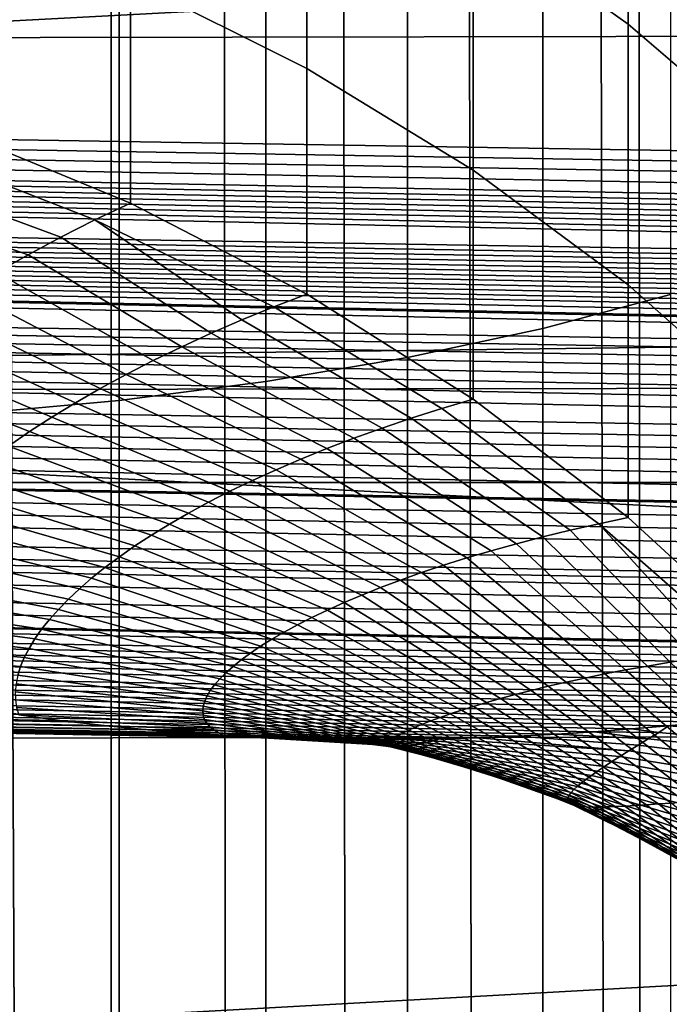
# Model space of a CAD drawing. Header units: metres. Extents: x -23 to 242, y -40 to 23.
# Tile 228 of 450: x 72.347 to 72.931, y -7.594 to -6.707. Entities that reach past the tile are written whole.
import ezdxf

# ---------------------------------------------------------------- set-up
doc = ezdxf.new("R2010")
doc.units = ezdxf.units.M
doc.layers.add('solid_10171013', color=7, linetype='CONTINUOUS')

msp = doc.modelspace()

# ---------------------------------------------------------------- linework, layer by layer
at = {"layer": 'solid_10171013'}
for points in [[(72.902733, -4.62242, 119.116966), (72.916924, -28.585091, 175.620621), (73.053871, -28.41328, 175.693542), (72.987495, -4.507337, 119.146683)], [(72.902733, -4.62242, 119.116966), (72.865189, -4.674739, 119.103317), (72.916924, -28.585091, 175.620621)], [(72.748192, -4.843482, 119.05864), (72.786224, -28.759106, 175.546753), (72.916924, -28.585091, 175.620621), (72.865189, -4.674739, 119.103317)], [(72.636414, -5.013496, 119.012497), (72.661652, -28.935356, 175.471939), (72.786224, -28.759106, 175.546753), (72.748192, -4.843482, 119.05864)], [(72.529884, -5.184659, 118.965027), (72.543312, -29.113569, 175.396301), (72.661652, -28.935356, 175.471939), (72.636414, -5.013496, 119.012497)], [(72.428658, -5.356761, 118.916313), (72.43129, -29.29351, 175.319916), (72.543312, -29.113569, 175.396301), (72.529884, -5.184659, 118.965027)], [(72.428658, -5.356761, 118.916313), (72.332764, -5.529592, 118.866302), (72.43129, -29.29351, 175.319916)], [(72.242271, -5.702827, 118.815033), (72.325623, -29.474974, 175.242889), (72.43129, -29.29351, 175.319916), (72.332764, -5.529592, 118.866302)], [(79.305382, -7.471393, 77.894066), (61.950001, -6.585158, 77.562286), (61.950001, -5.586513, 77.244003), (79.329102, -6.489503, 77.529266)], [(76.003716, -6.5142, 80.529427), (76.01281, -6.060175, 80.368004), (64.862846, -6.165939, 79.37455), (64.862846, -7.104184, 79.711151)], [(73.676163, -6.108139, 279.105164), (69.692482, -6.108152, 278.390656), (69.708702, -7.124225, 278.281372), (73.692307, -7.124111, 278.995392)], [(72.817146, -6.14414, 113.30217), (72.932106, -6.117289, 113.228737), (72.932106, -6.954785, 112.898262), (72.817146, -6.985312, 112.970238)], [(72.695435, -6.16722, 113.365288), (72.817146, -6.14414, 113.30217), (72.817146, -6.985312, 112.970238), (72.695435, -7.011552, 113.032112)], [(72.568024, -6.186331, 113.417549), (72.695435, -6.16722, 113.365288), (72.695435, -7.011552, 113.032112), (72.568024, -7.03328, 113.083336)], [(72.436012, -6.201309, 113.458504), (72.568024, -6.186331, 113.417549), (72.568024, -7.03328, 113.083336), (72.436012, -7.050308, 113.123489)], [(72.300522, -6.212025, 113.487808), (72.436012, -6.201309, 113.458504), (72.436012, -7.050308, 113.123489), (72.300522, -7.062491, 113.152214)], [(72.893929, -6.711532, 101.905853), (72.893929, -6.453124, 102.279503), (72.754463, -6.358005, 102.209213), (72.754463, -6.612195, 101.841667)], [(71.328163, -6.725116, 251.461563), (71.351379, -6.405336, 251.329834), (74.114647, -6.400416, 251.900055), (74.091881, -6.720509, 252.029938)], [(74.807503, -6.425403, 94.315758), (74.807503, -6.855207, 95.328316), (60.5, -6.625322, 95.425896)], [(72.604774, -6.751234, 101.407539), (72.604774, -6.523973, 101.784653), (72.446114, -6.447603, 101.735306), (72.446114, -6.671922, 101.363075)], [(73.022011, -6.821152, 101.976692), (73.022011, -6.55809, 102.357071), (72.893929, -6.453124, 102.279503), (72.893929, -6.711532, 101.905853)], [(76.115143, -6.712284, 80.619919), (76.003716, -6.5142, 80.529427), (64.862846, -7.104184, 79.711151), (75.994591, -6.963645, 80.703056)], [(72.754463, -6.842855, 101.458908), (72.754463, -6.612195, 101.841667), (72.604774, -6.523973, 101.784653), (72.604774, -6.751234, 101.407539)], [(79.281624, -8.432868, 78.309639), (61.950001, -7.566603, 77.932579), (61.950001, -6.585158, 77.562286), (79.305382, -7.471393, 77.894066)], [(72.279816, -6.605581, 101.325874), (72.279816, -6.803934, 100.94455), (72.446114, -6.872476, 100.977516), (72.446114, -6.671922, 101.363075)], [(72.893929, -6.946019, 101.516754), (72.893929, -6.711532, 101.905853), (72.754463, -6.612195, 101.841667), (72.754463, -6.842855, 101.458908)], [(74.654144, -6.941367, 95.548729), (60.5, -6.710696, 95.637291), (60.5, -6.625322, 95.425896), (74.672722, -6.936352, 95.534805)], [(74.690208, -6.931258, 95.520821), (74.672722, -6.936352, 95.534805), (60.5, -6.625322, 95.425896)], [(74.706543, -6.926085, 95.506775), (74.690208, -6.931258, 95.520821), (60.5, -6.625322, 95.425896)], [(74.721748, -6.920827, 95.492653), (74.706543, -6.926085, 95.506775), (60.5, -6.625322, 95.425896)], [(74.735802, -6.915486, 95.478477), (74.721748, -6.920827, 95.492653), (60.5, -6.625322, 95.425896)], [(74.748642, -6.910081, 95.464279), (74.735802, -6.915486, 95.478477), (60.5, -6.625322, 95.425896)], [(74.760208, -6.904608, 95.450073), (74.748642, -6.910081, 95.464279), (60.5, -6.625322, 95.425896)], [(74.770554, -6.899058, 95.435822), (74.760208, -6.904608, 95.450073), (60.5, -6.625322, 95.425896)], [(74.787354, -6.887905, 95.407639), (74.770554, -6.899058, 95.435822), (60.5, -6.625322, 95.425896)], [(74.798866, -6.876718, 95.379967), (74.787354, -6.887905, 95.407639), (60.5, -6.625322, 95.425896)], [(74.805588, -6.865812, 95.353523), (74.798866, -6.876718, 95.379967), (60.5, -6.625322, 95.425896)], [(74.807503, -6.855207, 95.328316), (74.805588, -6.865812, 95.353523), (60.5, -6.625322, 95.425896)], [(72.446114, -6.671922, 101.363075), (72.446114, -6.872476, 100.977516), (72.604774, -6.954419, 101.01693), (72.604774, -6.751234, 101.407539)], [(74.275642, -7.016724, 95.775269), (60.5, -6.788481, 95.850998), (60.5, -6.710696, 95.637291), (74.303185, -7.009531, 95.752998)], [(74.325356, -7.004094, 95.736252), (74.303185, -7.009531, 95.752998), (60.5, -6.710696, 95.637291)], [(74.33033, -7.002932, 95.732674), (74.325356, -7.004094, 95.736252), (60.5, -6.710696, 95.637291)], [(74.35717, -6.997088, 95.714706), (74.33033, -7.002932, 95.732674), (60.5, -6.710696, 95.637291)], [(74.383698, -6.992006, 95.699036), (74.35717, -6.997088, 95.714706), (60.5, -6.710696, 95.637291)], [(74.409897, -6.987688, 95.685631), (74.383698, -6.992006, 95.699036), (60.5, -6.710696, 95.637291)], [(74.439095, -6.98333, 95.672043), (74.409897, -6.987688, 95.685631), (60.5, -6.710696, 95.637291)], [(74.467232, -6.978914, 95.65844), (74.439095, -6.98333, 95.672043), (60.5, -6.710696, 95.637291)], [(74.494308, -6.97444, 95.644821), (74.467232, -6.978914, 95.65844), (60.5, -6.710696, 95.637291)], [(74.520317, -6.96991, 95.631187), (74.494308, -6.97444, 95.644821), (60.5, -6.710696, 95.637291)], [(74.545265, -6.965322, 95.617546), (74.520317, -6.96991, 95.631187), (60.5, -6.710696, 95.637291)], [(74.569153, -6.960671, 95.603874), (74.545265, -6.965322, 95.617546), (60.5, -6.710696, 95.637291)], [(74.591995, -6.95595, 95.590157), (74.569153, -6.960671, 95.603874), (60.5, -6.710696, 95.637291)], [(74.613785, -6.951163, 95.576401), (74.591995, -6.95595, 95.590157), (60.5, -6.710696, 95.637291)], [(74.634506, -6.946305, 95.562599), (74.613785, -6.951163, 95.576401), (60.5, -6.710696, 95.637291)], [(74.654144, -6.941367, 95.548729), (74.634506, -6.946305, 95.562599), (60.5, -6.710696, 95.637291)], [(73.022011, -7.059863, 101.580582), (73.022011, -6.821152, 101.976692), (72.893929, -6.711532, 101.905853), (72.893929, -6.946019, 101.516754)], [(71.303764, -7.041927, 251.599991), (71.328163, -6.725116, 251.461563), (74.091881, -6.720509, 252.029938), (74.067947, -7.037704, 252.166504)], [(72.604774, -6.751234, 101.407539), (72.604774, -6.954419, 101.01693), (72.754456, -7.049078, 101.062454), (72.754463, -6.842855, 101.458908)], [(74.035774, -7.090316, 96.016678), (60.5, -6.858678, 96.067032), (60.5, -6.788481, 95.850998), (74.06636, -7.080494, 95.982697)], [(74.099777, -7.069784, 95.946335), (74.06636, -7.080494, 95.982697), (60.5, -6.788481, 95.850998)], [(74.13063, -7.059976, 95.913628), (74.099777, -7.069784, 95.946335), (60.5, -6.788481, 95.850998)], [(74.16082, -7.050505, 95.882561), (74.13063, -7.059976, 95.913628), (60.5, -6.788481, 95.850998)], [(74.190323, -7.041402, 95.853142), (74.16082, -7.050505, 95.882561), (60.5, -6.788481, 95.850998)], [(74.219299, -7.032721, 95.825455), (74.190323, -7.041402, 95.853142), (60.5, -6.788481, 95.850998)], [(74.247696, -7.024466, 95.799431), (74.219299, -7.032721, 95.825455), (60.5, -6.788481, 95.850998)], [(74.275642, -7.016724, 95.775269), (74.247696, -7.024466, 95.799431), (60.5, -6.788481, 95.850998)], [(72.414268, -6.887712, 100.907082), (72.446114, -6.872476, 100.977516), (72.279816, -6.803934, 100.94455), (72.247421, -6.822527, 100.874893)], [(72.38356, -6.903255, 100.835342), (72.414268, -6.887712, 100.907082), (72.247421, -6.822527, 100.874893), (72.216209, -6.841412, 100.803986)], [(72.354012, -6.919078, 100.76236), (72.38356, -6.903255, 100.835342), (72.216209, -6.841412, 100.803986), (72.186203, -6.860563, 100.731873)], [(72.754463, -6.842855, 101.458908), (72.754456, -7.049078, 101.062454), (72.893929, -7.155663, 101.113716), (72.893929, -6.946019, 101.516754)], [(73.826469, -7.156158, 96.263596), (60.5, -6.921353, 96.285652), (60.5, -6.858678, 96.067032), (73.860344, -7.145813, 96.22226)], [(73.8974, -7.134326, 96.177582), (73.860344, -7.145813, 96.22226), (60.5, -6.858678, 96.067032)], [(73.933411, -7.123012, 96.134743), (73.8974, -7.134326, 96.177582), (60.5, -6.858678, 96.067032)], [(73.968437, -7.111894, 96.093681), (73.933411, -7.123012, 96.134743), (60.5, -6.858678, 96.067032)], [(74.002571, -7.100983, 96.054321), (73.968437, -7.111894, 96.093681), (60.5, -6.858678, 96.067032)], [(74.035774, -7.090316, 96.016678), (74.002571, -7.100983, 96.054321), (60.5, -6.858678, 96.067032)], [(72.325638, -6.93515, 100.688194), (72.354012, -6.919078, 100.76236), (72.186203, -6.860563, 100.731873), (72.157417, -6.879948, 100.658623)], [(72.575119, -6.965868, 100.948593), (72.604774, -6.954419, 101.01693), (72.446114, -6.872476, 100.977516), (72.414268, -6.887712, 100.907082)], [(72.518837, -6.989593, 100.808281), (72.546471, -6.977601, 100.879028), (72.414268, -6.887712, 100.907082), (72.38356, -6.903255, 100.835342)], [(72.546471, -6.977601, 100.879028), (72.575119, -6.965868, 100.948593), (72.414268, -6.887712, 100.907082)], [(72.492249, -7.001818, 100.736412), (72.518837, -6.989593, 100.808281), (72.38356, -6.903255, 100.835342), (72.354012, -6.919078, 100.76236)], [(73.658127, -7.204872, 96.475121), (60.5, -6.97644, 96.506599), (60.5, -6.921353, 96.285652), (73.701012, -7.192932, 96.420341)], [(73.742622, -7.181027, 96.367752), (73.701012, -7.192932, 96.420341), (60.5, -6.921353, 96.285652)], [(73.783005, -7.169191, 96.317284), (73.742622, -7.181027, 96.367752), (60.5, -6.921353, 96.285652)], [(73.822258, -7.157435, 96.268776), (73.783005, -7.169191, 96.317284), (60.5, -6.921353, 96.285652)], [(73.826469, -7.156158, 96.263596), (73.822258, -7.157435, 96.268776), (60.5, -6.921353, 96.285652)], [(72.466721, -7.014244, 100.663475), (72.492249, -7.001818, 100.736412), (72.354012, -6.919078, 100.76236), (72.325638, -6.93515, 100.688194)], [(72.442261, -7.026835, 100.589508), (72.466721, -7.014244, 100.663475), (72.325638, -6.93515, 100.688194), (72.29847, -6.951433, 100.6129)], [(72.893929, -6.946019, 101.516754), (72.893929, -7.155663, 101.113716), (73.022011, -7.273283, 101.170288), (73.022011, -7.059863, 101.580582)], [(72.418884, -7.039557, 100.514565), (72.442261, -7.026835, 100.589508), (72.29847, -6.951433, 100.6129), (72.272514, -6.967884, 100.536522)], [(72.726181, -7.057478, 100.993416), (72.754456, -7.049078, 101.062454), (72.604774, -6.954419, 101.01693), (72.575119, -6.965868, 100.948593)], [(72.817146, -6.985312, 112.970238), (72.932106, -6.954785, 112.898262), (72.932106, -7.774512, 112.525887), (72.817146, -7.808638, 112.59623)], [(75.985504, -7.408175, 80.888779), (75.994591, -6.963645, 80.703056), (64.862846, -7.104184, 79.711151), (64.862846, -8.023236, 80.097092)], [(72.698845, -7.066142, 100.923126), (72.726181, -7.057478, 100.993416), (72.575119, -6.965868, 100.948593), (72.546471, -6.977601, 100.879028)], [(72.396606, -7.052386, 100.438698), (72.418884, -7.039557, 100.514565), (72.272514, -6.967884, 100.536522), (72.24778, -6.984465, 100.459114)], [(73.472977, -7.252173, 96.717911), (60.5, -7.023737, 96.72905), (60.5, -6.97644, 96.506599), (73.521416, -7.240497, 96.653412)], [(73.568375, -7.228699, 96.591568), (73.521416, -7.240497, 96.653412), (60.5, -6.97644, 96.506599)], [(73.593643, -7.222153, 96.558533), (73.568375, -7.228699, 96.591568), (60.5, -6.97644, 96.506599)], [(73.613953, -7.216798, 96.53212), (73.593643, -7.222153, 96.558533), (60.5, -6.97644, 96.506599)], [(73.658127, -7.204872, 96.475121), (73.613953, -7.216798, 96.53212), (60.5, -6.97644, 96.506599)], [(72.37542, -7.065304, 100.361946), (72.396606, -7.052386, 100.438698), (72.24778, -6.984465, 100.459114), (72.224266, -7.001151, 100.380737)], [(72.672478, -7.075049, 100.851654), (72.698845, -7.066142, 100.923126), (72.546471, -6.977601, 100.879028), (72.518837, -6.989593, 100.808281)], [(72.64711, -7.084175, 100.779053), (72.672478, -7.075049, 100.851654), (72.518837, -6.989593, 100.808281), (72.492249, -7.001818, 100.736412)], [(72.695435, -7.011552, 113.032112), (72.817146, -6.985312, 112.970238), (72.817146, -7.808638, 112.59623), (72.695435, -7.83797, 112.656693)], [(72.355331, -7.078286, 100.284348), (72.37542, -7.065304, 100.361946), (72.224266, -7.001151, 100.380737), (72.201996, -7.01792, 100.30143)], [(72.622749, -7.093489, 100.705368), (72.64711, -7.084175, 100.779053), (72.492249, -7.001818, 100.736412), (72.466721, -7.014244, 100.663475)], [(72.568024, -7.03328, 113.083336), (72.695435, -7.011552, 113.032112), (72.695435, -7.83797, 112.656693), (72.568024, -7.862259, 112.706757)], [(72.336334, -7.091306, 100.20594), (72.355331, -7.078286, 100.284348), (72.201996, -7.01792, 100.30143), (72.180946, -7.034743, 100.221237)], [(72.599411, -7.102957, 100.630653), (72.622749, -7.093489, 100.705368), (72.466721, -7.014244, 100.663475), (72.442261, -7.026835, 100.589508)], [(73.318336, -7.285837, 96.928268), (60.5, -7.063217, 96.953026), (60.5, -7.023737, 96.72905), (73.345131, -7.280411, 96.891319)], [(73.366356, -7.275987, 96.86219), (73.345131, -7.280411, 96.891319), (60.5, -7.023737, 96.72905)], [(73.371506, -7.274897, 96.855133), (73.366356, -7.275987, 96.86219), (60.5, -7.023737, 96.72905)], [(73.423012, -7.263663, 96.785126), (73.371506, -7.274897, 96.855133), (60.5, -7.023737, 96.72905)], [(73.472977, -7.252173, 96.717911), (73.423012, -7.263663, 96.785126), (60.5, -7.023737, 96.72905)], [(72.577103, -7.112545, 100.554962), (72.599411, -7.102957, 100.630653), (72.442261, -7.026835, 100.589508), (72.418884, -7.039557, 100.514565)], [(71.278198, -7.355595, 251.745087), (71.303764, -7.041927, 251.599991), (74.067947, -7.037704, 252.166504), (74.042839, -7.351829, 252.309723)], [(72.436012, -7.050308, 113.123489), (72.568024, -7.03328, 113.083336), (72.568024, -7.862259, 112.706757), (72.436012, -7.881294, 112.745995)], [(72.55584, -7.122235, 100.47834), (72.577103, -7.112545, 100.554962), (72.418884, -7.039557, 100.514565), (72.396606, -7.052386, 100.438698)], [(72.300522, -7.062491, 113.152214), (72.436012, -7.050308, 113.123489), (72.436012, -7.881294, 112.745995), (72.300522, -7.894913, 112.774071)], [(72.535629, -7.132007, 100.400826), (72.55584, -7.122235, 100.47834), (72.396606, -7.052386, 100.438698), (72.37542, -7.065304, 100.361946)], [(72.867416, -7.161213, 101.043968), (72.893929, -7.155663, 101.113716), (72.754456, -7.049078, 101.062454), (72.726181, -7.057478, 100.993416)], [(73.145515, -7.316435, 97.171654), (60.5, -7.094908, 97.17852), (60.5, -7.063217, 96.953026), (73.17807, -7.311274, 97.125137)], [(73.207008, -7.306442, 97.084023), (73.17807, -7.311274, 97.125137), (60.5, -7.063217, 96.953026)], [(73.235504, -7.301466, 97.043762), (73.207008, -7.306442, 97.084023), (60.5, -7.063217, 96.953026)], [(73.263542, -7.296368, 97.004425), (73.235504, -7.301466, 97.043762), (60.5, -7.063217, 96.953026)], [(73.291153, -7.291157, 96.96595), (73.263542, -7.296368, 97.004425), (60.5, -7.063217, 96.953026)], [(73.318336, -7.285837, 96.928268), (73.291153, -7.291157, 96.96595), (60.5, -7.063217, 96.953026)], [(72.841797, -7.166992, 100.972977), (72.867416, -7.161213, 101.043968), (72.726181, -7.057478, 100.993416), (72.698845, -7.066142, 100.923126)], [(72.516457, -7.141838, 100.322472), (72.535629, -7.132007, 100.400826), (72.37542, -7.065304, 100.361946), (72.355331, -7.078286, 100.284348)], [(72.817093, -7.172981, 100.900803), (72.841797, -7.166992, 100.972977), (72.698845, -7.066142, 100.923126), (72.672478, -7.075049, 100.851654)], [(72.498337, -7.1517, 100.243309), (72.516457, -7.141838, 100.322472), (72.355331, -7.078286, 100.284348), (72.336334, -7.091306, 100.20594)], [(72.793335, -7.179159, 100.827507), (72.817093, -7.172981, 100.900803), (72.672478, -7.075049, 100.851654), (72.64711, -7.084175, 100.779053)], [(72.481247, -7.161566, 100.163376), (72.498337, -7.1517, 100.243309), (72.336334, -7.091306, 100.20594), (72.31842, -7.104334, 100.126762)], [(72.770531, -7.185496, 100.753136), (72.793335, -7.179159, 100.827507), (72.64711, -7.084175, 100.779053), (72.622749, -7.093489, 100.705368)], [(72.994949, -7.336465, 97.391449), (60.5, -7.118693, 97.404701), (60.5, -7.094908, 97.17852), (73.026634, -7.332798, 97.344604)], [(73.057854, -7.32889, 97.298721), (73.026634, -7.332798, 97.344604), (60.5, -7.094908, 97.17852)], [(73.088615, -7.32476, 97.253799), (73.057854, -7.32889, 97.298721), (60.5, -7.094908, 97.17852)], [(73.118889, -7.32044, 97.209946), (73.088615, -7.32476, 97.253799), (60.5, -7.094908, 97.17852)], [(73.145515, -7.316435, 97.171654), (73.118889, -7.32044, 97.209946), (60.5, -7.094908, 97.17852)], [(72.748688, -7.191962, 100.67775), (72.770531, -7.185496, 100.753136), (72.622749, -7.093489, 100.705368), (72.599411, -7.102957, 100.630653)], [(72.465195, -7.171414, 100.082703), (72.481247, -7.161566, 100.163376), (72.31842, -7.104334, 100.126762), (72.30159, -7.117344, 100.046852)], [(72.727837, -7.198526, 100.601402), (72.748688, -7.191962, 100.67775), (72.599411, -7.102957, 100.630653), (72.577103, -7.112545, 100.554962)], [(72.45018, -7.181227, 100.001343), (72.465195, -7.171414, 100.082703), (72.30159, -7.117344, 100.046852), (72.285843, -7.130321, 99.966248)], [(72.707962, -7.205172, 100.524124), (72.727837, -7.198526, 100.601402), (72.577103, -7.112545, 100.554962), (72.55584, -7.122235, 100.47834)], [(72.829315, -7.350609, 97.642677), (60.5, -7.134545, 97.631577), (60.5, -7.118693, 97.404701), (72.863411, -7.348421, 97.590157)], [(72.897034, -7.345886, 97.538742), (72.863411, -7.348421, 97.590157), (60.5, -7.118693, 97.404701)], [(72.930161, -7.343027, 97.488426), (72.897034, -7.345886, 97.538742), (60.5, -7.118693, 97.404701)], [(72.962799, -7.33988, 97.439362), (72.930161, -7.343027, 97.488426), (60.5, -7.118693, 97.404701)], [(72.994949, -7.336465, 97.391449), (72.962799, -7.33988, 97.439362), (60.5, -7.118693, 97.404701)], [(73.692307, -7.124111, 278.995392), (69.708702, -7.124225, 278.281372), (69.728104, -8.138087, 278.153625), (73.711601, -8.137824, 278.867004)], [(72.689087, -7.211881, 100.445984), (72.707962, -7.205172, 100.524124), (72.55584, -7.122235, 100.47834), (72.535629, -7.132007, 100.400826)], [(72.688042, -7.355395, 97.866096), (60.5, -7.142492, 97.859138), (60.5, -7.134545, 97.631577), (72.724098, -7.354858, 97.80822)], [(72.759659, -7.353856, 97.751602), (72.724098, -7.354858, 97.80822), (60.5, -7.134545, 97.631577)], [(72.794731, -7.352429, 97.696457), (72.759659, -7.353856, 97.751602), (60.5, -7.134545, 97.631577)], [(72.829315, -7.350609, 97.642677), (72.794731, -7.352429, 97.696457), (60.5, -7.134545, 97.631577)], [(72.382782, -7.33827, 98.384995), (60.5, -7.134555, 98.313858), (60.5, -7.142505, 98.086571), (72.422432, -7.342944, 98.314034)], [(72.382782, -7.33827, 98.384995), (72.345764, -7.333125, 98.45266), (60.5, -7.134555, 98.313858)], [(72.436188, -7.190987, 99.919327), (72.45018, -7.181227, 100.001343), (72.285843, -7.130321, 99.966248), (72.271164, -7.143245, 99.884979)], [(72.671196, -7.218631, 100.366997), (72.689087, -7.211881, 100.445984), (72.535629, -7.132007, 100.400826), (72.516457, -7.141838, 100.322472)], [(72.53907, -7.352192, 98.112396), (60.5, -7.142505, 98.086571), (60.5, -7.142492, 97.859138), (72.576996, -7.353879, 98.048294)], [(72.614471, -7.354944, 97.985962), (72.576996, -7.353879, 98.048294), (60.5, -7.142492, 97.859138)], [(72.651489, -7.355435, 97.925285), (72.614471, -7.354944, 97.985962), (60.5, -7.142492, 97.859138)], [(72.688042, -7.355395, 97.866096), (72.651489, -7.355435, 97.925285), (60.5, -7.142492, 97.859138)], [(72.461739, -7.346777, 98.245094), (72.422432, -7.342944, 98.314034), (60.5, -7.142505, 98.086571)], [(72.500641, -7.349841, 98.177963), (72.461739, -7.346777, 98.245094), (60.5, -7.142505, 98.086571)], [(72.530678, -7.351735, 98.126663), (72.500641, -7.349841, 98.177963), (60.5, -7.142505, 98.086571)], [(72.53907, -7.352192, 98.112396), (72.530678, -7.351735, 98.126663), (60.5, -7.142505, 98.086571)], [(72.42321, -7.200675, 99.836685), (72.436188, -7.190987, 99.919327), (72.271164, -7.143245, 99.884979), (72.257553, -7.156097, 99.803085)], [(72.654297, -7.225398, 100.287224), (72.671196, -7.218631, 100.366997), (72.516457, -7.141838, 100.322472), (72.498337, -7.1517, 100.243309)], [(72.638374, -7.232153, 100.206688), (72.654297, -7.225398, 100.287224), (72.498337, -7.1517, 100.243309), (72.481247, -7.161566, 100.163376)], [(72.411247, -7.210269, 99.753448), (72.42321, -7.200675, 99.836685), (72.257553, -7.156097, 99.803085), (72.244995, -7.168855, 99.720604)], [(72.623436, -7.238879, 100.125435), (72.638374, -7.232153, 100.206688), (72.481247, -7.161566, 100.163376), (72.465195, -7.171414, 100.082703)], [(72.952995, -7.282462, 100.960388), (72.975182, -7.279243, 101.031479), (72.867416, -7.161213, 101.043968), (72.841797, -7.166992, 100.972977)], [(72.998192, -7.276178, 101.101463), (73.022011, -7.273283, 101.170288), (72.893929, -7.155663, 101.113716), (72.867416, -7.161213, 101.043968)], [(72.975182, -7.279243, 101.031479), (72.998192, -7.276178, 101.101463), (72.867416, -7.161213, 101.043968)], [(72.400284, -7.219749, 99.669662), (72.411247, -7.210269, 99.753448), (72.244995, -7.168855, 99.720604), (72.233482, -7.181496, 99.637558)], [(72.609474, -7.245561, 100.043495), (72.623436, -7.238879, 100.125435), (72.465195, -7.171414, 100.082703), (72.45018, -7.181227, 100.001343)], [(72.931656, -7.285818, 100.888245), (72.952995, -7.282462, 100.960388), (72.841797, -7.166992, 100.972977), (72.817093, -7.172981, 100.900803)], [(72.891548, -7.292846, 100.740997), (72.911171, -7.289288, 100.815094), (72.793335, -7.179159, 100.827507), (72.770531, -7.185496, 100.753136)], [(72.911171, -7.289288, 100.815094), (72.931656, -7.285818, 100.888245), (72.817093, -7.172981, 100.900803), (72.793335, -7.179159, 100.827507)], [(72.390312, -7.229103, 99.58535), (72.400284, -7.219749, 99.669662), (72.233482, -7.181496, 99.637558), (72.223, -7.194006, 99.553986)], [(72.596489, -7.252181, 99.960915), (72.609474, -7.245561, 100.043495), (72.45018, -7.181227, 100.001343), (72.436188, -7.190987, 99.919327)], [(72.87281, -7.296466, 100.665993), (72.891548, -7.292846, 100.740997), (72.770531, -7.185496, 100.753136), (72.748688, -7.191962, 100.67775)], [(72.381317, -7.238316, 99.500534), (72.390312, -7.229103, 99.58535), (72.223, -7.194006, 99.553986), (72.213547, -7.206372, 99.46991)], [(72.584457, -7.25872, 99.877716), (72.596489, -7.252181, 99.960915), (72.436188, -7.190987, 99.919327), (72.42321, -7.200675, 99.836685)], [(72.854958, -7.300134, 100.590134), (72.87281, -7.296466, 100.665993), (72.748688, -7.191962, 100.67775), (72.727837, -7.198526, 100.601402)], [(72.373291, -7.247373, 99.415245), (72.381317, -7.238316, 99.500534), (72.213547, -7.206372, 99.46991), (72.205109, -7.218577, 99.385353)], [(72.573387, -7.265159, 99.793953), (72.584457, -7.25872, 99.877716), (72.42321, -7.200675, 99.836685), (72.411247, -7.210269, 99.753448)], [(72.821907, -7.307551, 100.435989), (72.83799, -7.303835, 100.513451), (72.707962, -7.205172, 100.524124), (72.689087, -7.211881, 100.445984)], [(72.83799, -7.303835, 100.513451), (72.854958, -7.300134, 100.590134), (72.727837, -7.198526, 100.601402), (72.707962, -7.205172, 100.524124)], [(72.563263, -7.27148, 99.709633), (72.573387, -7.265159, 99.793953), (72.411247, -7.210269, 99.753448), (72.400284, -7.219749, 99.669662)], [(72.806717, -7.311263, 100.357788), (72.821907, -7.307551, 100.435989), (72.689087, -7.211881, 100.445984), (72.671196, -7.218631, 100.366997)], [(72.366226, -7.256258, 99.329521), (72.373291, -7.247373, 99.415245), (72.205109, -7.218577, 99.385353), (72.19767, -7.230607, 99.300362)], [(72.55407, -7.277672, 99.624802), (72.563263, -7.27148, 99.709633), (72.400284, -7.219749, 99.669662), (72.390312, -7.229103, 99.58535)], [(72.792397, -7.314946, 100.27887), (72.806717, -7.311263, 100.357788), (72.671196, -7.218631, 100.366997), (72.654297, -7.225398, 100.287224)], [(72.3601, -7.264958, 99.24337), (72.366226, -7.256258, 99.329521), (72.19767, -7.230607, 99.300362), (72.191223, -7.242445, 99.214935)], [(72.545807, -7.28372, 99.53949), (72.55407, -7.277672, 99.624802), (72.390312, -7.229103, 99.58535), (72.381317, -7.238316, 99.500534)], [(72.766396, -7.322164, 100.119057), (72.778961, -7.318583, 100.199287), (72.638374, -7.232153, 100.206688), (72.623436, -7.238879, 100.125435)], [(72.778961, -7.318583, 100.199287), (72.792397, -7.314946, 100.27887), (72.654297, -7.225398, 100.287224), (72.638374, -7.232153, 100.206688)], [(72.53846, -7.289613, 99.453712), (72.545807, -7.28372, 99.53949), (72.381317, -7.238316, 99.500534), (72.373291, -7.247373, 99.415245)], [(72.7547, -7.325674, 100.038223), (72.766396, -7.322164, 100.119057), (72.623436, -7.238879, 100.125435), (72.609474, -7.245561, 100.043495)], [(72.354919, -7.273461, 99.156822), (72.3601, -7.264958, 99.24337), (72.191223, -7.242445, 99.214935), (72.185745, -7.254077, 99.129112)], [(72.532013, -7.295333, 99.3675), (72.53846, -7.289613, 99.453712), (72.373291, -7.247373, 99.415245), (72.366226, -7.256258, 99.329521)], [(72.743866, -7.329096, 99.956825), (72.7547, -7.325674, 100.038223), (72.609474, -7.245561, 100.043495), (72.596489, -7.252181, 99.960915)], [(72.350655, -7.281757, 99.069901), (72.354919, -7.273461, 99.156822), (72.185745, -7.254077, 99.129112), (72.181244, -7.265496, 99.042908)], [(72.526466, -7.300869, 99.280876), (72.532013, -7.295333, 99.3675), (72.366226, -7.256258, 99.329521), (72.3601, -7.264958, 99.24337)], [(72.724747, -7.335617, 99.792419), (72.733887, -7.332416, 99.874878), (72.584457, -7.25872, 99.877716), (72.573387, -7.265159, 99.793953)], [(72.733887, -7.332416, 99.874878), (72.743866, -7.329096, 99.956825), (72.596489, -7.252181, 99.960915), (72.584457, -7.25872, 99.877716)], [(72.347305, -7.289834, 98.982628), (72.350655, -7.281757, 99.069901), (72.181244, -7.265496, 99.042908), (72.177689, -7.276688, 98.95636)], [(72.521797, -7.306211, 99.193871), (72.526466, -7.300869, 99.280876), (72.3601, -7.264958, 99.24337), (72.354919, -7.273461, 99.156822)], [(72.716454, -7.338689, 99.70948), (72.724747, -7.335617, 99.792419), (72.573387, -7.265159, 99.793953), (72.563263, -7.27148, 99.709633)], [(72.344849, -7.297679, 98.89502), (72.347305, -7.289834, 98.982628), (72.177689, -7.276688, 98.95636), (72.175072, -7.287641, 98.869469)], [(72.517998, -7.311348, 99.106491), (72.521797, -7.306211, 99.193871), (72.354919, -7.273461, 99.156822), (72.350655, -7.281757, 99.069901)], [(72.702339, -7.344402, 99.542252), (72.708984, -7.341621, 99.626083), (72.55407, -7.277672, 99.624802), (72.545807, -7.28372, 99.53949)], [(72.708984, -7.341621, 99.626083), (72.716454, -7.338689, 99.70948), (72.563263, -7.27148, 99.709633), (72.55407, -7.277672, 99.624802)], [(72.515068, -7.31627, 99.018776), (72.517998, -7.311348, 99.106491), (72.350655, -7.281757, 99.069901), (72.347305, -7.289834, 98.982628)], [(72.696503, -7.34702, 99.458008), (72.702339, -7.344402, 99.542252), (72.545807, -7.28372, 99.53949), (72.53846, -7.289613, 99.453712)], [(73.037949, -7.405346, 100.871338), (73.05629, -7.404316, 100.945457), (72.931656, -7.285818, 100.888245), (72.911171, -7.289288, 100.815094)], [(72.512978, -7.320966, 98.93074), (72.515068, -7.31627, 99.018776), (72.347305, -7.289834, 98.982628), (72.344849, -7.297679, 98.89502)], [(72.687218, -7.351721, 99.288391), (72.691467, -7.349462, 99.373383), (72.532013, -7.295333, 99.3675), (72.526466, -7.300869, 99.280876)], [(72.691467, -7.349462, 99.373383), (72.696503, -7.34702, 99.458008), (72.53846, -7.289613, 99.453712), (72.532013, -7.295333, 99.3675)], [(73.003754, -7.407493, 100.720383), (73.020439, -7.406412, 100.796303), (72.891548, -7.292846, 100.740997), (72.87281, -7.296466, 100.665993)], [(73.020439, -7.406412, 100.796303), (73.037949, -7.405346, 100.871338), (72.911171, -7.289288, 100.815094), (72.891548, -7.292846, 100.740997)], [(72.511726, -7.325428, 98.8424), (72.512978, -7.320966, 98.93074), (72.344849, -7.297679, 98.89502), (72.343285, -7.305285, 98.807106)], [(72.683754, -7.353788, 99.203056), (72.687218, -7.351721, 99.288391), (72.526466, -7.300869, 99.280876), (72.521797, -7.306211, 99.193871)], [(72.95871, -7.410694, 100.487839), (72.972893, -7.409648, 100.566116), (72.83799, -7.303835, 100.513451), (72.821907, -7.307551, 100.435989)], [(72.972893, -7.409648, 100.566116), (72.9879, -7.408576, 100.643646), (72.854958, -7.300134, 100.590134), (72.83799, -7.303835, 100.513451)], [(72.9879, -7.408576, 100.643646), (73.003754, -7.407493, 100.720383), (72.87281, -7.296466, 100.665993), (72.854958, -7.300134, 100.590134)], [(72.511299, -7.329647, 98.753777), (72.511726, -7.325428, 98.8424), (72.343285, -7.305285, 98.807106), (72.34259, -7.31264, 98.718895)], [(72.511696, -7.333614, 98.664879), (72.511299, -7.329647, 98.753777), (72.34259, -7.31264, 98.718895), (72.342766, -7.319737, 98.630409)], [(72.679123, -7.357311, 99.031441), (72.681053, -7.355655, 99.117401), (72.517998, -7.311348, 99.106491), (72.515068, -7.31627, 99.018776)], [(72.681053, -7.355655, 99.117401), (72.683754, -7.353788, 99.203056), (72.521797, -7.306211, 99.193871), (72.517998, -7.311348, 99.106491)], [(72.932838, -7.412634, 100.32917), (72.945366, -7.411696, 100.408844), (72.806717, -7.311263, 100.357788), (72.792397, -7.314946, 100.27887)], [(72.945366, -7.411696, 100.408844), (72.95871, -7.410694, 100.487839), (72.821907, -7.307551, 100.435989), (72.806717, -7.311263, 100.357788)], [(72.512886, -7.337322, 98.575729), (72.511696, -7.333614, 98.664879), (72.342766, -7.319737, 98.630409), (72.343788, -7.326567, 98.541664)], [(72.67749, -7.359964, 98.858665), (72.677933, -7.35875, 98.94519), (72.512978, -7.320966, 98.93074), (72.511726, -7.325428, 98.8424)], [(72.677933, -7.35875, 98.94519), (72.679123, -7.357311, 99.031441), (72.515068, -7.31627, 99.018776), (72.512978, -7.320966, 98.93074)], [(72.910255, -7.414267, 100.167915), (72.921143, -7.413495, 100.248848), (72.778961, -7.318583, 100.199287), (72.766396, -7.322164, 100.119057)], [(72.921143, -7.413495, 100.248848), (72.932838, -7.412634, 100.32917), (72.792397, -7.314946, 100.27887), (72.778961, -7.318583, 100.199287)], [(72.514877, -7.340764, 98.486351), (72.512886, -7.337322, 98.575729), (72.343788, -7.326567, 98.541664), (72.345764, -7.333125, 98.45266)], [(72.677773, -7.360948, 98.771896), (72.67749, -7.359964, 98.858665), (72.511726, -7.325428, 98.8424), (72.511299, -7.329647, 98.753777)], [(72.678772, -7.361693, 98.684883), (72.677773, -7.360948, 98.771896), (72.511299, -7.329647, 98.753777), (72.511696, -7.333614, 98.664879)], [(72.882454, -7.415927, 99.921799), (72.890923, -7.415497, 100.004364), (72.743866, -7.329096, 99.956825), (72.733887, -7.332416, 99.874878)], [(72.890923, -7.415497, 100.004364), (72.900185, -7.414938, 100.086411), (72.7547, -7.325674, 100.038223), (72.743866, -7.329096, 99.956825)], [(72.900185, -7.414938, 100.086411), (72.910255, -7.414267, 100.167915), (72.766396, -7.322164, 100.119057), (72.7547, -7.325674, 100.038223)], [(72.517647, -7.343932, 98.396744), (72.514877, -7.340764, 98.486351), (72.345764, -7.333125, 98.45266), (72.382782, -7.33827, 98.384995)], [(72.521187, -7.34682, 98.306938), (72.517647, -7.343932, 98.396744), (72.382782, -7.33827, 98.384995), (72.422432, -7.342944, 98.314034)], [(72.680489, -7.362193, 98.597641), (72.678772, -7.361693, 98.684883), (72.511696, -7.333614, 98.664879), (72.512886, -7.337322, 98.575729)], [(72.682907, -7.362442, 98.510193), (72.680489, -7.362193, 98.597641), (72.512886, -7.337322, 98.575729), (72.514877, -7.340764, 98.486351)], [(72.861755, -7.416337, 99.671295), (72.867882, -7.416356, 99.755234), (72.716454, -7.338689, 99.70948), (72.708984, -7.341621, 99.626083)], [(72.867882, -7.416356, 99.755234), (72.874779, -7.416216, 99.838745), (72.724747, -7.335617, 99.792419), (72.716454, -7.338689, 99.70948)], [(72.874779, -7.416216, 99.838745), (72.882454, -7.415927, 99.921799), (72.733887, -7.332416, 99.874878), (72.724747, -7.335617, 99.792419)], [(72.521187, -7.34682, 98.306938), (72.422432, -7.342944, 98.314034), (72.461739, -7.346777, 98.245094)], [(72.525497, -7.349422, 98.216934), (72.461739, -7.346777, 98.245094), (72.500641, -7.349841, 98.177963)], [(72.525497, -7.349422, 98.216934), (72.521187, -7.34682, 98.306938), (72.461739, -7.346777, 98.245094)], [(72.686012, -7.362437, 98.422554), (72.682907, -7.362442, 98.510193), (72.514877, -7.340764, 98.486351), (72.517647, -7.343932, 98.396744)], [(72.689804, -7.362169, 98.334717), (72.686012, -7.362437, 98.422554), (72.517647, -7.343932, 98.396744), (72.521187, -7.34682, 98.306938)], [(72.694267, -7.361635, 98.246719), (72.689804, -7.362169, 98.334717), (72.521187, -7.34682, 98.306938), (72.525497, -7.349422, 98.216934)], [(72.847908, -7.415227, 99.417099), (72.851776, -7.415783, 99.502205), (72.696503, -7.34702, 99.458008), (72.691467, -7.349462, 99.373383)], [(72.851776, -7.415783, 99.502205), (72.856392, -7.41615, 99.586945), (72.702339, -7.344402, 99.542252), (72.696503, -7.34702, 99.458008)], [(72.856392, -7.41615, 99.586945), (72.861755, -7.416337, 99.671295), (72.708984, -7.341621, 99.626083), (72.702339, -7.344402, 99.542252)], [(72.911995, -7.354868, 97.66449), (72.829315, -7.350609, 97.642677), (72.863411, -7.348421, 97.590157)], [(72.921623, -7.349022, 97.575287), (72.863411, -7.348421, 97.590157), (72.897034, -7.345886, 97.538742)], [(72.921623, -7.349022, 97.575287), (72.911995, -7.354868, 97.66449), (72.863411, -7.348421, 97.590157)], [(72.921623, -7.349022, 97.575287), (72.897034, -7.345886, 97.538742), (72.930161, -7.343027, 97.488426)], [(73.099762, -7.355316, 97.522346), (73.089539, -7.364327, 97.609848), (72.921623, -7.349022, 97.575287), (72.930161, -7.343027, 97.488426)], [(73.099762, -7.355316, 97.522346), (72.930161, -7.343027, 97.488426), (72.962799, -7.33988, 97.439362)], [(71.25145, -7.665941, 251.89682), (71.278198, -7.355595, 251.745087), (74.042839, -7.351829, 252.309723), (74.016563, -7.662708, 252.459595)], [(72.525497, -7.349422, 98.216934), (72.500641, -7.349841, 98.177963), (72.530678, -7.351735, 98.126663)], [(72.694267, -7.361635, 98.246719), (72.525497, -7.349422, 98.216934), (72.530678, -7.351735, 98.126663)], [(72.699394, -7.360829, 98.158554), (72.694267, -7.361635, 98.246719), (72.530678, -7.351735, 98.126663), (72.53907, -7.352192, 98.112396)], [(72.705185, -7.359748, 98.070236), (72.699394, -7.360829, 98.158554), (72.53907, -7.352192, 98.112396), (72.576996, -7.353879, 98.048294)], [(72.711624, -7.358387, 97.981773), (72.705185, -7.359748, 98.070236), (72.576996, -7.353879, 98.048294), (72.614471, -7.354944, 97.985962)], [(72.711624, -7.358387, 97.981773), (72.614471, -7.354944, 97.985962), (72.651489, -7.355435, 97.925285)], [(72.711624, -7.358387, 97.981773), (72.651489, -7.355435, 97.925285), (72.688042, -7.355395, 97.866096), (72.718704, -7.35674, 97.893181)], [(72.839363, -7.40937, 98.986832), (72.839668, -7.410977, 99.073456), (72.679123, -7.357311, 99.031441), (72.677933, -7.35875, 98.94519)], [(72.839668, -7.410977, 99.073456), (72.84066, -7.412359, 99.159813), (72.681053, -7.355655, 99.117401), (72.679123, -7.357311, 99.031441)], [(72.84066, -7.412359, 99.159813), (72.842361, -7.413523, 99.245888), (72.683754, -7.353788, 99.203056), (72.681053, -7.355655, 99.117401)], [(72.842361, -7.413523, 99.245888), (72.844772, -7.414476, 99.331657), (72.687218, -7.351721, 99.288391), (72.683754, -7.353788, 99.203056)], [(72.844772, -7.414476, 99.331657), (72.847908, -7.415227, 99.417099), (72.691467, -7.349462, 99.373383), (72.687218, -7.351721, 99.288391)], [(72.718704, -7.35674, 97.893181), (72.688042, -7.355395, 97.866096), (72.724098, -7.354858, 97.80822)], [(72.886528, -7.370664, 97.931519), (72.879204, -7.375359, 98.020317), (72.711624, -7.358387, 97.981773), (72.718704, -7.35674, 97.893181)], [(72.89444, -7.365686, 97.842613), (72.886528, -7.370664, 97.931519), (72.718704, -7.35674, 97.893181), (72.724098, -7.354858, 97.80822)], [(72.89444, -7.365686, 97.842613), (72.724098, -7.354858, 97.80822), (72.759659, -7.353856, 97.751602)], [(72.89444, -7.365686, 97.842613), (72.759659, -7.353856, 97.751602), (72.794731, -7.352429, 97.696457), (72.902931, -7.360422, 97.753601)], [(72.911995, -7.354868, 97.66449), (72.902931, -7.360422, 97.753601), (72.794731, -7.352429, 97.696457), (72.829315, -7.350609, 97.642677)], [(73.079811, -7.373059, 97.697281), (73.070572, -7.381513, 97.784645), (72.902931, -7.360422, 97.753601), (72.911995, -7.354868, 97.66449)], [(73.089539, -7.364327, 97.609848), (73.079811, -7.373059, 97.697281), (72.911995, -7.354868, 97.66449), (72.921623, -7.349022, 97.575287)], [(72.839752, -7.407534, 98.899948), (72.839363, -7.40937, 98.986832), (72.677933, -7.35875, 98.94519), (72.67749, -7.359964, 98.858665)], [(72.840805, -7.405461, 98.812836), (72.839752, -7.407534, 98.899948), (72.67749, -7.359964, 98.858665), (72.677773, -7.360948, 98.771896)], [(72.842529, -7.403147, 98.725494), (72.840805, -7.405461, 98.812836), (72.677773, -7.360948, 98.771896), (72.678772, -7.361693, 98.684883)], [(72.84491, -7.400585, 98.637947), (72.842529, -7.403147, 98.725494), (72.678772, -7.361693, 98.684883), (72.680489, -7.362193, 98.597641)], [(72.847931, -7.397772, 98.550209), (72.84491, -7.400585, 98.637947), (72.680489, -7.362193, 98.597641), (72.682907, -7.362442, 98.510193)], [(72.851601, -7.394702, 98.46228), (72.847931, -7.397772, 98.550209), (72.682907, -7.362442, 98.510193), (72.686012, -7.362437, 98.422554)], [(72.855896, -7.391371, 98.374191), (72.851601, -7.394702, 98.46228), (72.686012, -7.362437, 98.422554), (72.689804, -7.362169, 98.334717)], [(72.860809, -7.387775, 98.285934), (72.855896, -7.391371, 98.374191), (72.689804, -7.362169, 98.334717), (72.694267, -7.361635, 98.246719)], [(72.866341, -7.383911, 98.197533), (72.860809, -7.387775, 98.285934), (72.694267, -7.361635, 98.246719), (72.699394, -7.360829, 98.158554)], [(72.872475, -7.379773, 98.108986), (72.866341, -7.383911, 98.197533), (72.699394, -7.360829, 98.158554), (72.705185, -7.359748, 98.070236)], [(72.879204, -7.375359, 98.020317), (72.872475, -7.379773, 98.108986), (72.705185, -7.359748, 98.070236), (72.711624, -7.358387, 97.981773)], [(73.061829, -7.389692, 97.871925), (73.053596, -7.397598, 97.959114), (72.886528, -7.370664, 97.931519), (72.89444, -7.365686, 97.842613)], [(73.070572, -7.381513, 97.784645), (73.061829, -7.389692, 97.871925), (72.89444, -7.365686, 97.842613), (72.902931, -7.360422, 97.753601)], [(73.053596, -7.397598, 97.959114), (73.045868, -7.405233, 98.046219), (72.879204, -7.375359, 98.020317), (72.886528, -7.370664, 97.931519)], [(73.031952, -7.419699, 98.220108), (73.025787, -7.426534, 98.306885), (72.860809, -7.387775, 98.285934), (72.866341, -7.383911, 98.197533)], [(73.038651, -7.412599, 98.133217), (73.031952, -7.419699, 98.220108), (72.866341, -7.383911, 98.197533), (72.872475, -7.379773, 98.108986)], [(73.045868, -7.405233, 98.046219), (73.038651, -7.412599, 98.133217), (72.872475, -7.379773, 98.108986), (72.879204, -7.375359, 98.020317)], [(73.020149, -7.433109, 98.393539), (73.015053, -7.439425, 98.480064), (72.851601, -7.394702, 98.46228), (72.855896, -7.391371, 98.374191)], [(73.025787, -7.426534, 98.306885), (73.020149, -7.433109, 98.393539), (72.855896, -7.391371, 98.374191), (72.860809, -7.387775, 98.285934)], [(73.006508, -7.451293, 98.652657), (73.003075, -7.456852, 98.738716), (72.842529, -7.403147, 98.725494), (72.84491, -7.400585, 98.637947)], [(73.010498, -7.445486, 98.566437), (73.006508, -7.451293, 98.652657), (72.84491, -7.400585, 98.637947), (72.847931, -7.397772, 98.550209)], [(73.015053, -7.439425, 98.480064), (73.010498, -7.445486, 98.566437), (72.847931, -7.397772, 98.550209), (72.851601, -7.394702, 98.46228)], [(75.985504, -7.408175, 80.888779), (64.862846, -8.023236, 80.097092), (64.862846, -8.920504, 80.531273), (75.976402, -7.847472, 81.086441)], [(72.997932, -7.467237, 98.910294), (72.996239, -7.472069, 98.995789), (72.839363, -7.40937, 98.986832), (72.839752, -7.407534, 98.899948)], [(72.996239, -7.472069, 98.995789), (72.99514, -7.476668, 99.08107), (72.839668, -7.410977, 99.073456), (72.839363, -7.40937, 98.986832)], [(73.000214, -7.462166, 98.8246), (72.997932, -7.467237, 98.910294), (72.839752, -7.407534, 98.899948), (72.840805, -7.405461, 98.812836)], [(73.003075, -7.456852, 98.738716), (73.000214, -7.462166, 98.8246), (72.840805, -7.405461, 98.812836), (72.842529, -7.403147, 98.725494)], [(72.99514, -7.476668, 99.08107), (72.994644, -7.481037, 99.166115), (72.84066, -7.412359, 99.159813), (72.839668, -7.410977, 99.073456)], [(72.994644, -7.481037, 99.166115), (72.994759, -7.48518, 99.250923), (72.842361, -7.413523, 99.245888), (72.84066, -7.412359, 99.159813)], [(72.994759, -7.48518, 99.250923), (72.995506, -7.489103, 99.335472), (72.844772, -7.414476, 99.331657), (72.842361, -7.413523, 99.245888)], [(72.995506, -7.489103, 99.335472), (72.99688, -7.492811, 99.419746), (72.847908, -7.415227, 99.417099), (72.844772, -7.414476, 99.331657)], [(72.99688, -7.492811, 99.419746), (72.998894, -7.49631, 99.503723), (72.851776, -7.415783, 99.502205), (72.847908, -7.415227, 99.417099)], [(72.998894, -7.49631, 99.503723), (73.001556, -7.499605, 99.587387), (72.856392, -7.41615, 99.586945), (72.851776, -7.415783, 99.502205)], [(73.001556, -7.499605, 99.587387), (73.004883, -7.502701, 99.670723), (72.861755, -7.416337, 99.671295), (72.856392, -7.41615, 99.586945)], [(73.004883, -7.502701, 99.670723), (73.008873, -7.505606, 99.753708), (72.867882, -7.416356, 99.755234), (72.861755, -7.416337, 99.671295)], [(73.008873, -7.505606, 99.753708), (73.01355, -7.508328, 99.836319), (72.874779, -7.416216, 99.838745), (72.867882, -7.416356, 99.755234)], [(73.01355, -7.508328, 99.836319), (73.018906, -7.510874, 99.918533), (72.882454, -7.415927, 99.921799), (72.874779, -7.416216, 99.838745)], [(73.018906, -7.510874, 99.918533), (73.024956, -7.513252, 100.000328), (72.890923, -7.415497, 100.004364), (72.882454, -7.415927, 99.921799)], [(73.024956, -7.513252, 100.000328), (73.031708, -7.515466, 100.081688), (72.900185, -7.414938, 100.086411), (72.890923, -7.415497, 100.004364)], [(73.031708, -7.515466, 100.081688), (73.039177, -7.517529, 100.162567), (72.910255, -7.414267, 100.167915), (72.900185, -7.414938, 100.086411)], [(73.039177, -7.517529, 100.162567), (73.047363, -7.519449, 100.242958), (72.921143, -7.413495, 100.248848), (72.910255, -7.414267, 100.167915)], [(73.047363, -7.519449, 100.242958), (73.056274, -7.521239, 100.322815), (72.932838, -7.412634, 100.32917), (72.921143, -7.413495, 100.248848)], [(79.258148, -9.371301, 78.774841), (61.950001, -8.526404, 78.353287), (61.950001, -7.566603, 77.932579), (79.281624, -8.432868, 78.309639)]]:
    msp.add_3dface(points, dxfattribs=at)

doc.saveas('drawing.dxf')
